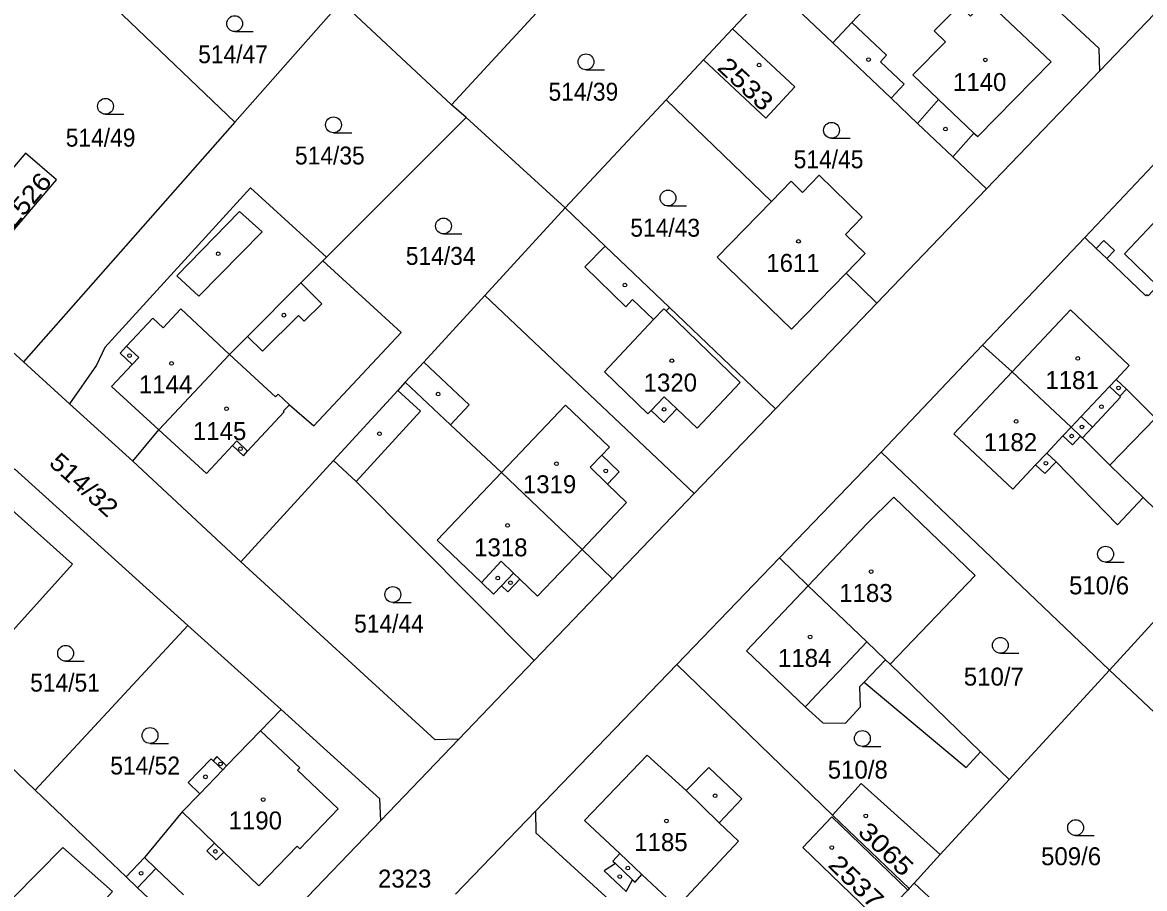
# Model space of a CAD drawing. Extents: x -679733 to -673243, y -1075091 to -1066557.
# Drawn here: x -675882.9 to -675776.6, y -1072000.2 to -1071918.1 of the extents above; entities that cross this region are included whole.
import ezdxf
from ezdxf.enums import TextEntityAlignment as Align

# ---------------------------------------------------------------- set-up
doc = ezdxf.new("R2010")
doc.units = 0
doc.header["$LTSCALE"] = 0.68
for name, color, linetype, lineweight in [('1', 7, 'Continuous', 25), ('3', 7, 'Continuous', 25), ('4', 7, 'Continuous', 13), ('5', 7, 'Continuous', 25)]:
    doc.layers.add(name, color=color, linetype=linetype, lineweight=lineweight)
doc.layers.add('2', color=7, linetype='Continuous')

msp = doc.modelspace()

# ---------------------------------------------------------------- linework, layer by layer
at = {"layer": '1'}
for p, q in [((-675771.89, -1071913.37), (-675780.79, -1071922.72)), ((-675811.79, -1071914.67), (-675806.09, -1071920.08)), ((-675815.59, -1071918.73), (-675818.35, -1071921.68)), ((-675811.91, -1071935.09), (-675821.9, -1071925.48)), ((-675840.82, -1071927.14), (-675854.05, -1071940.37)), ((-675831.46, -1071935.7), (-675840.82, -1071927.14)), ((-675862.74, -1071927.57), (-675882.76, -1071950.27)), ((-675773.59, -1071929.37), (-675782.23, -1071938.49)), ((-675801.92, -1071944.71), (-675791.52, -1071933.91)), ((-675878.42, -1071954.27), (-675882.76, -1071950.27)), ((-675819.22, -1071962.75), (-675811.53, -1071954.74)), ((-675862.19, -1071969.22), (-675853.4, -1071959.63)), ((-675776.7, -1071963.12), (-675779.84, -1071960.07)), ((-675776.7, -1071963.12), (-675770.48, -1071969.18)), ((-675841.54, -1071986.02), (-675834.38, -1071978.55)), ((-675820.87, -1071978.95), (-675806.12, -1071993.2)), ((-675848.93, -1071993.73), (-675841.54, -1071986.02)), ((-675792.11, -1071987.2), (-675789.4, -1071989.83)), ((-675881.66, -1071990.83), (-675873.06, -1071999.04)), ((-675841.83, -1072000.7), (-675834.25, -1071992.83)), ((-675863.14, -1072008.51), (-675848.93, -1071993.73)), ((-675798.4, -1071999.65), (-675795.92, -1071996.95))]:
    msp.add_line(p, q, dxfattribs=at)
for points in [[(-675815.59, -1071918.73), (-675811.79, -1071914.67), (-675800.38, -1071902.47), (-675811.23, -1071892.4)], [(-675875.64, -1071895.21), (-675885.45, -1071905.91), (-675862.74, -1071927.57)], [(-675780.79, -1071922.72), (-675780.85, -1071920.62), (-675800.38, -1071902.47)], [(-675826.9, -1071909.35), (-675829.85, -1071912.55), (-675834.59, -1071917.67), (-675842.21, -1071925.93)], [(-675794.71, -1071930.88), (-675792.72, -1071928.61), (-675792.37, -1071928.93), (-675785.41, -1071921.86), (-675791.58, -1071916.07), (-675793.06, -1071917.56), (-675794.09, -1071916.53), (-675794.65, -1071917.09), (-675794.92, -1071917.37), (-675799.45, -1071913.01), (-675804.28, -1071918.16), (-675806.09, -1071920.08)], [(-675840.82, -1071927.14), (-675842.21, -1071925.93), (-675852.69, -1071916.2), (-675862.74, -1071927.57)], [(-675818.35, -1071921.68), (-675812.45, -1071927.19), (-675809.7, -1071924.24), (-675815.59, -1071918.73)], [(-675806.09, -1071920.08), (-675800.58, -1071925.31), (-675798.06, -1071927.7), (-675794.71, -1071930.88)], [(-675831.46, -1071935.7), (-675821.9, -1071925.48), (-675818.35, -1071921.68)], [(-675794.71, -1071930.88), (-675791.52, -1071933.91), (-675780.79, -1071922.72)], [(-675882.76, -1071950.27), (-675905.4, -1071929.7), (-675905.43, -1071927.64)], [(-675804.84, -1071941.89), (-675803.03, -1071940.02), (-675804.89, -1071938.21), (-675803.31, -1071936.57), (-675807.4, -1071932.6), (-675808.98, -1071934.23), (-675810.05, -1071933.18), (-675811.91, -1071935.09)], [(-675854.05, -1071940.37), (-675861.26, -1071933.8), (-675875.08, -1071948.91), (-675875.87, -1071950.6), (-675878.42, -1071954.27)], [(-675772.12, -1071948.09), (-675771.16, -1071947.1), (-675769.9, -1071948.31), (-675763.8, -1071941.98), (-675767.15, -1071938.86), (-675766.57, -1071938.23), (-675766.86, -1071937.96), (-675765.54, -1071937.14), (-675767.62, -1071935.19), (-675768.36, -1071936.56), (-675768.65, -1071936.29), (-675769.23, -1071936.91), (-675772.55, -1071933.81), (-675778.47, -1071940.06), (-675775.32, -1071943.09), (-675776.22, -1071944.02), (-675776.32, -1071943.92), (-675776.43, -1071944.03)], [(-675811.53, -1071954.74), (-675821.58, -1071945.14), (-675827.67, -1071939.33), (-675831.46, -1071935.7), (-675839.07, -1071944)], [(-675811.91, -1071935.09), (-675817.04, -1071940.36), (-675810, -1071947.2), (-675804.84, -1071941.89)], [(-675782.23, -1071938.49), (-675791.9, -1071948.7), (-675789.1, -1071951.22)], [(-675782.23, -1071938.49), (-675781.14, -1071939.54), (-675780.13, -1071940.5), (-675776.43, -1071944.03)], [(-675869.95, -1071956.71), (-675863.24, -1071949.57), (-675861.55, -1071947.87), (-675856.49, -1071942.81), (-675854.41, -1071940.72), (-675854.05, -1071940.37)], [(-675869.95, -1071956.71), (-675865.42, -1071960.85), (-675862.97, -1071958.21), (-675861.94, -1071959.17), (-675861.54, -1071958.73), (-675858.07, -1071955.01), (-675858.15, -1071954.93), (-675857.58, -1071954.34), (-675855.28, -1071956.35), (-675847, -1071947.5), (-675854.41, -1071940.72)], [(-675811.53, -1071954.74), (-675801.92, -1071944.71), (-675804.84, -1071941.89)], [(-675839.07, -1071944), (-675844.85, -1071950.31), (-675846.61, -1071952.22)], [(-675826.96, -1071970.82), (-675819.22, -1071962.75), (-675839.07, -1071944)], [(-675779.84, -1071960.07), (-675775.51, -1071955.62), (-675778.28, -1071952.86), (-675779.25, -1071951.96), (-675778.01, -1071950.62), (-675783.59, -1071945.37), (-675789.1, -1071951.22)], [(-675791.9, -1071948.7), (-675801.5, -1071958.84), (-675779.89, -1071979.48)], [(-675789.1, -1071951.22), (-675794.63, -1071957.09), (-675789.05, -1071962.35), (-675786.88, -1071960.04), (-675786, -1071960.87), (-675784.95, -1071959.76), (-675779.12, -1071965.72), (-675776.7, -1071963.12)], [(-675789.1, -1071951.22), (-675783.52, -1071956.47), (-675782.62, -1071957.32), (-675782.43, -1071957.49), (-675779.84, -1071960.07)], [(-675846.61, -1071952.22), (-675847.32, -1071953), (-675853.4, -1071959.63)], [(-675826.96, -1071970.82), (-675829.83, -1071968.06), (-675837.49, -1071960.77), (-675842.33, -1071956.24), (-675846.61, -1071952.22)], [(-675878.42, -1071954.27), (-675872.41, -1071959.68), (-675869.95, -1071956.71)], [(-675801.5, -1071958.84), (-675811.14, -1071968.85), (-675808.43, -1071971.5)], [(-675841.54, -1071986.02), (-675843.78, -1071986.09), (-675862.19, -1071969.22), (-675872.41, -1071959.68)], [(-675853.4, -1071959.63), (-675851.26, -1071961.6), (-675834.38, -1071978.55), (-675826.96, -1071970.82)], [(-675890.64, -1071982.25), (-675886.07, -1071976.54), (-675885.24, -1071977.29), (-675878.14, -1071969.43), (-675885.7, -1071962.68), (-675883.62, -1071960.42)], [(-675883.62, -1071960.42), (-675867.2, -1071975.24), (-675858.37, -1071983.2)], [(-675800.33, -1071963.1), (-675802.83, -1071965.6), (-675808.43, -1071971.5)], [(-675800.67, -1071978.92), (-675792.6, -1071970.52), (-675800.33, -1071963.1)], [(-675811.14, -1071968.85), (-675820.87, -1071978.95), (-675834.25, -1071992.83)], [(-675770.48, -1071969.18), (-675779.89, -1071979.48), (-675771.4, -1071987.48), (-675757.59, -1071972.16)], [(-675808.43, -1071971.5), (-675814.28, -1071977.65), (-675808.71, -1071982.95), (-675807.04, -1071984.47)], [(-675808.43, -1071971.5), (-675802.86, -1071976.8), (-675801.1, -1071978.51), (-675800.67, -1071978.92)], [(-675890.64, -1071982.25), (-675881.66, -1071990.83), (-675867.2, -1071975.24)], [(-675803.52, -1071981.04), (-675803.11, -1071980.61), (-675793.46, -1071988.7), (-675792.11, -1071987.2), (-675800.67, -1071978.92)], [(-675779.89, -1071979.48), (-675789.4, -1071989.83), (-675795.92, -1071996.95)], [(-675807.04, -1071984.47), (-675804.88, -1071984.51), (-675803.46, -1071982.95), (-675803.52, -1071981.04)], [(-675858.37, -1071983.2), (-675860.31, -1071985.21), (-675863.53, -1071988.54), (-675864.44, -1071987.66), (-675864.81, -1071988.05), (-675865, -1071987.87), (-675867.17, -1071990.12), (-675866.07, -1071991.18), (-675867.74, -1071992.91), (-675871.32, -1071997.22), (-675873.06, -1071999.04)], [(-675848.93, -1071993.73), (-675849.01, -1071991.65), (-675858.37, -1071983.2)], [(-675795.92, -1071996.95), (-675803.41, -1071990.22), (-675806.12, -1071993.2), (-675798.85, -1072000.15)], [(-675834.25, -1071992.83), (-675834.22, -1071994.88), (-675812.34, -1072014.87)], [(-675799, -1072000.3), (-675806.19, -1071993.38), (-675808.95, -1071996.26), (-675801.69, -1072003.25)], [(-675867.89, -1072013.44), (-675870.94, -1072010.99), (-675872.41, -1072009.58), (-675871.2, -1072008.33), (-675875.6, -1072004.09), (-675875.71, -1072004.2), (-675876.81, -1072003.14), (-675874.33, -1072000.43), (-675879.05, -1071996.27), (-675886.17, -1072003.47), (-675888.43, -1072001.12), (-675890.47, -1072003.13), (-675892.63, -1072005.27)], [(-675873.06, -1071999.04), (-675871.96, -1072000.09), (-675869.36, -1072002.57), (-675863.14, -1072008.51)], [(-675786.65, -1072012.97), (-675785.46, -1072011.69), (-675798.4, -1071999.65), (-675798.85, -1072000.15), (-675799, -1072000.3), (-675799.27, -1072000.6), (-675801.69, -1072003.25)]]:
    msp.add_lwpolyline(points, dxfattribs=at)
for points in [[(-675887.68, -1071936.49), (-675884.73, -1071939.01), (-675879.65, -1071933.04), (-675882.58, -1071930.53)], [(-675826.28, -1071996.85), (-675826.93, -1071997.58), (-675826.68, -1071997.8), (-675827.77, -1071998.48), (-675825.66, -1072000.44), (-675825.06, -1071999.32), (-675824.82, -1071999.54), (-675824.2, -1071998.83), (-675820.87, -1072001.92), (-675815.03, -1071995.66), (-675816.85, -1071993.94), (-675814.7, -1071991.66), (-675817.85, -1071988.7), (-675820, -1071990.89), (-675823.68, -1071987.53), (-675829.61, -1071993.73)]]:
    msp.add_lwpolyline(points, close=True, dxfattribs=at)
at = {"layer": '3'}
for p, q in [((-675862.763, -1071919), (-675861.013, -1071919)), ((-675829.483, -1071922.62), (-675827.733, -1071922.62)), ((-675875.003, -1071926.83), (-675873.253, -1071926.83)), ((-675853.403, -1071928.59), (-675851.653, -1071928.59)), ((-675806.213, -1071929.1), (-675804.463, -1071929.1)), ((-675821.713, -1071935.52), (-675819.963, -1071935.52)), ((-675842.983, -1071938.16), (-675841.233, -1071938.16)), ((-675780.253, -1071969.24), (-675778.503, -1071969.24)), ((-675847.783, -1071973.06), (-675846.033, -1071973.06)), ((-675790.223, -1071977.88), (-675788.473, -1071977.88)), ((-675878.783, -1071978.63), (-675877.033, -1071978.63)), ((-675870.783, -1071986.41), (-675869.033, -1071986.41)), ((-675803.293, -1071986.7), (-675801.543, -1071986.7)), ((-675783.093, -1071995.14), (-675781.343, -1071995.14))]:
    msp.add_line(p, q, dxfattribs=at)
for centre in [(-675862.7629, -1071918.2498), (-675829.4829, -1071921.8698), (-675875.0029, -1071926.0798), (-675853.4029, -1071927.8398), (-675806.2129, -1071928.3498), (-675821.7129, -1071934.7698), (-675842.9829, -1071937.4098), (-675780.2529, -1071968.4898), (-675847.7829, -1071972.3098), (-675878.7829, -1071977.8798), (-675790.2229, -1071977.1298), (-675870.7829, -1071985.6598), (-675803.2929, -1071985.9498), (-675783.0929, -1071994.3898)]:
    msp.add_circle(centre, 0.75, dxfattribs=at)
at = {"layer": '4'}
for p, q in [((-675796.48, -1071918.93), (-675794.92, -1071917.37)), ((-675804.28, -1071918.16), (-675801, -1071921.25)), ((-675795.41, -1071919.99), (-675796.48, -1071918.93)), ((-675798.53, -1071923.11), (-675795.41, -1071919.99)), ((-675801, -1071921.25), (-675801.59, -1071921.88)), ((-675801.59, -1071921.88), (-675799.35, -1071923.99)), ((-675800.58, -1071925.31), (-675799.35, -1071923.99)), ((-675798.53, -1071923.11), (-675796.08, -1071925.43)), ((-675798.06, -1071927.7), (-675796.08, -1071925.43)), ((-675796.08, -1071925.43), (-675792.72, -1071928.61)), ((-675868.23, -1071942.14), (-675862.32, -1071936.05)), ((-675862.32, -1071936.05), (-675860.16, -1071937.96)), ((-675860.16, -1071937.96), (-675866.16, -1071944.06)), ((-675781.14, -1071939.54), (-675780.41, -1071938.78)), ((-675780.41, -1071938.78), (-675779.41, -1071939.75)), ((-675829.59, -1071941.27), (-675827.67, -1071939.33)), ((-675779.41, -1071939.75), (-675780.13, -1071940.5)), ((-675866.16, -1071944.06), (-675868.23, -1071942.14)), ((-675825.72, -1071945.08), (-675829.59, -1071941.27)), ((-675856.49, -1071942.81), (-675854.52, -1071944.78)), ((-675869.54, -1071947.06), (-675867.87, -1071945.26)), ((-675867.87, -1071945.26), (-675863.24, -1071949.57)), ((-675854.52, -1071944.78), (-675856.18, -1071946.43)), ((-675825.07, -1071944.39), (-675825.72, -1071945.08)), ((-675823.07, -1071946.27), (-675825.07, -1071944.39)), ((-675822.11, -1071945.26), (-675823.07, -1071946.27)), ((-675821.9, -1071945.46), (-675822.11, -1071945.26)), ((-675821.58, -1071945.14), (-675821.9, -1071945.46)), ((-675873, -1071948.81), (-675870.52, -1071946.15)), ((-675870.52, -1071946.15), (-675869.54, -1071947.06)), ((-675856.73, -1071945.88), (-675860.13, -1071949.28)), ((-675856.18, -1071946.43), (-675856.73, -1071945.88)), ((-675823.07, -1071946.27), (-675827.74, -1071951.23)), ((-675814.87, -1071952.23), (-675821.9, -1071945.46)), ((-675860.13, -1071949.28), (-675861.55, -1071947.87)), ((-675873.61, -1071949.47), (-675873, -1071948.81)), ((-675872.47, -1071950.53), (-675873.61, -1071949.47)), ((-675871.86, -1071949.87), (-675873, -1071948.81)), ((-675863.24, -1071949.57), (-675858.9, -1071953.6)), ((-675874.42, -1071952.63), (-675872.47, -1071950.53)), ((-675872.47, -1071950.53), (-675871.86, -1071949.87)), ((-675844.85, -1071950.31), (-675840.55, -1071954.34)), ((-675827.74, -1071951.23), (-675823.62, -1071955.2)), ((-675869.95, -1071956.71), (-675874.42, -1071952.63)), ((-675818.96, -1071956.55), (-675814.87, -1071952.23)), ((-675779.87, -1071952.62), (-675782.58, -1071955.45)), ((-675779.25, -1071951.96), (-675779.87, -1071952.62)), ((-675778.91, -1071953.54), (-675779.87, -1071952.62)), ((-675778.28, -1071952.86), (-675778.91, -1071953.54)), ((-675858.9, -1071953.6), (-675858.66, -1071953.34)), ((-675858.66, -1071953.34), (-675857.58, -1071954.34)), ((-675845.17, -1071954.96), (-675847.32, -1071953)), ((-675822.06, -1071953.58), (-675823.3, -1071954.88)), ((-675820.87, -1071954.72), (-675822.06, -1071953.58)), ((-675781.48, -1071956.47), (-675778.83, -1071953.61)), ((-675778.83, -1071953.61), (-675778.91, -1071953.54)), ((-675851.26, -1071961.6), (-675845.17, -1071954.96)), ((-675840.55, -1071954.34), (-675842.33, -1071956.24)), ((-675837.49, -1071960.77), (-675831.43, -1071954.39)), ((-675831.43, -1071954.39), (-675827.25, -1071958.37)), ((-675823.3, -1071954.88), (-675823.62, -1071955.2)), ((-675823.3, -1071954.88), (-675822.11, -1071956.02)), ((-675820.87, -1071954.72), (-675822.11, -1071956.02)), ((-675818.96, -1071956.55), (-675820.87, -1071954.72)), ((-675783.52, -1071956.47), (-675782.58, -1071955.45)), ((-675782.58, -1071955.45), (-675781.48, -1071956.47)), ((-675784.29, -1071957.29), (-675783.52, -1071956.47)), ((-675782.43, -1071957.49), (-675781.48, -1071956.47)), ((-675862.97, -1071958.21), (-675862.56, -1071957.77)), ((-675862.56, -1071957.77), (-675861.54, -1071958.73)), ((-675785.83, -1071958.93), (-675784.29, -1071957.29)), ((-675784.29, -1071957.29), (-675783.39, -1071958.14)), ((-675783.39, -1071958.14), (-675782.62, -1071957.32)), ((-675827.97, -1071959.12), (-675829.08, -1071960.26)), ((-675827.25, -1071958.37), (-675827.97, -1071959.12)), ((-675827.97, -1071959.12), (-675826.33, -1071960.7)), ((-675786.88, -1071960.04), (-675785.83, -1071958.93)), ((-675785.83, -1071958.93), (-675784.95, -1071959.76)), ((-675829.08, -1071960.26), (-675827.44, -1071961.85)), ((-675843.57, -1071967.17), (-675837.49, -1071960.77)), ((-675826.33, -1071960.7), (-675827.44, -1071961.85)), ((-675827.44, -1071961.85), (-675825.63, -1071963.59)), ((-675825.63, -1071963.59), (-675829.83, -1071968.06)), ((-675839.37, -1071971.19), (-675843.57, -1071967.17)), ((-675829.83, -1071968.06), (-675834.08, -1071972.46)), ((-675837.51, -1071969.17), (-675839.37, -1071971.19)), ((-675836.34, -1071970.3), (-675837.51, -1071969.17)), ((-675837.48, -1071971.49), (-675836.34, -1071970.3)), ((-675836.88, -1071972.06), (-675835.74, -1071970.87)), ((-675835.74, -1071970.87), (-675836.34, -1071970.3)), ((-675834.08, -1071972.46), (-675835.74, -1071970.87)), ((-675839.37, -1071971.19), (-675838.24, -1071972.28)), ((-675838.24, -1071972.28), (-675837.48, -1071971.49)), ((-675837.48, -1071971.49), (-675836.88, -1071972.06)), ((-675804.91, -1071978.96), (-675802.86, -1071976.8)), ((-675807.67, -1071981.86), (-675804.91, -1071978.96)), ((-675803.11, -1071980.61), (-675801.1, -1071978.51)), ((-675808.46, -1071982.69), (-675807.67, -1071981.86)), ((-675808.46, -1071982.69), (-675808.71, -1071982.95)), ((-675860.31, -1071985.21), (-675856.6, -1071988.73)), ((-675866.07, -1071991.18), (-675863.9, -1071988.93)), ((-675863.9, -1071988.93), (-675864.81, -1071988.05)), ((-675863.9, -1071988.93), (-675863.53, -1071988.54)), ((-675856.6, -1071988.73), (-675856.81, -1071988.95)), ((-675856.81, -1071988.95), (-675852.95, -1071992.62)), ((-675820, -1071990.89), (-675816.85, -1071993.94)), ((-675864.69, -1071995.85), (-675867.74, -1071992.91)), ((-675852.95, -1071992.62), (-675856.59, -1071996.39)), ((-675865.4, -1071996.58), (-675864.69, -1071995.85)), ((-675863.8, -1071996.71), (-675864.69, -1071995.85)), ((-675856.85, -1071996.15), (-675860.49, -1071999.91)), ((-675856.59, -1071996.39), (-675856.85, -1071996.15)), ((-675871.32, -1071997.22), (-675870.22, -1071998.27)), ((-675864.51, -1071997.44), (-675865.4, -1071996.58)), ((-675863.8, -1071996.71), (-675864.51, -1071997.44)), ((-675860.49, -1071999.91), (-675863.8, -1071996.71)), ((-675826.28, -1071996.85), (-675824.2, -1071998.83)), ((-675870.22, -1071998.27), (-675871.96, -1072000.09)), ((-675870.22, -1071998.27), (-675867.62, -1072000.75)), ((-675825.06, -1071999.32), (-675826.68, -1071997.8))]:
    msp.add_line(p, q, dxfattribs=at)
at = {"layer": '5'}
for centre in [(-675813.0768, -1071922.1792), (-675802.7068, -1071921.6592), (-675791.6468, -1071921.6892), (-675795.4268, -1071928.2392), (-675809.3468, -1071938.8692), (-675864.3268, -1071940.0492), (-675825.7968, -1071943.0092), (-675858.0968, -1071945.8592), (-675872.7268, -1071949.6892), (-675868.7468, -1071950.4292), (-675821.3468, -1071950.1692), (-675782.8868, -1071949.9592), (-675779.0168, -1071952.7492), (-675843.4968, -1071953.3392), (-675863.5268, -1071954.7192), (-675822.0868, -1071954.7792), (-675780.6468, -1071954.5392), (-675788.7368, -1071955.9192), (-675849.0468, -1071957.0892), (-675782.4968, -1071956.4492), (-675783.4668, -1071957.3092), (-675862.2168, -1071958.5092), (-675832.2768, -1071959.9292), (-675785.9068, -1071959.8792), (-675827.6068, -1071960.6092), (-675836.9068, -1071965.7692), (-675837.8368, -1071970.7592), (-675802.4668, -1071970.1392), (-675836.6368, -1071971.1992), (-675808.2468, -1071976.3292), (-675864.1068, -1071988.3592), (-675865.5368, -1071989.5792), (-675860.0668, -1071991.7292), (-675817.2468, -1071991.3692), (-675802.9768, -1071993.2792), (-675821.8568, -1071993.7592), (-675806.1968, -1071996.2792), (-675864.5968, -1071996.6492), (-675871.6268, -1071998.7092), (-675825.5268, -1071998.2192), (-675826.2868, -1071999.0292)]:
    msp.add_circle(centre, 0.175, dxfattribs=at)

# ---------------------------------------------------------------- texts
at = {"layer": '2', "width": 0.95}
for s, p in [('514/47', (-675862.919, -1071921.999)), ('514/39', (-675829.729, -1071925.55)), ('514/49', (-675875.469, -1071929.9)), ('514/35', (-675853.749, -1071931.59)), ('514/45', (-675806.499, -1071931.95)), ('514/43', (-675821.979, -1071938.43)), ('514/34', (-675843.249, -1071941.1)), ('514/44', (-675848.149, -1071975.92)), ('514/51', (-675878.839, -1071981.509)), ('514/52', (-675871.249, -1071989.36))]:
    msp.add_text(s, height=1.7, dxfattribs=at).set_placement(p, align=Align.CENTER)
at = {"layer": '2'}
for s, rotation, width, p in [('2533', 317, 1.2, (-675814.9332, -1071924.581)), ('2526', 50, 1.15, (-675881.853, -1071935.4814)), ('514/32', 318, 1.1, (-675877.6093, -1071962.5523)), ('3065', 316, 1.2, (-675801.646, -1071997.0307)), ('2537', 316, 1.2, (-675804.466, -1072000.1307))]:
    msp.add_text(s, height=1.7, rotation=rotation, dxfattribs=dict(at, width=width)).set_placement(p, align=Align.CENTER)
for s, p in [('1140', (-675792.18, -1071924.63)), ('1611', (-675809.87, -1071941.759)), ('1144', (-675869.31, -1071953.259)), ('1320', (-675821.49, -1071953.09)), ('1181', (-675783.43, -1071952.86)), ('1145', (-675864.19, -1071957.69)), ('1182', (-675789.27, -1071958.739)), ('1319', (-675832.93, -1071962.72)), ('1318', (-675837.55, -1071968.7)), ('510/6', (-675780.87, -1071972.3)), ('1183', (-675802.96, -1071973.019)), ('1184', (-675808.76, -1071979.17)), ('510/7', (-675790.84, -1071980.94)), ('510/8', (-675803.73, -1071989.749)), ('1190', (-675860.81, -1071994.56)), ('1185', (-675822.38, -1071996.61)), ('509/6', (-675783.52, -1071997.95)), ('2323', (-675846.66, -1072000.07))]:
    msp.add_text(s, height=1.7, dxfattribs=at).set_placement(p, align=Align.CENTER)

doc.saveas('drawing.dxf')
